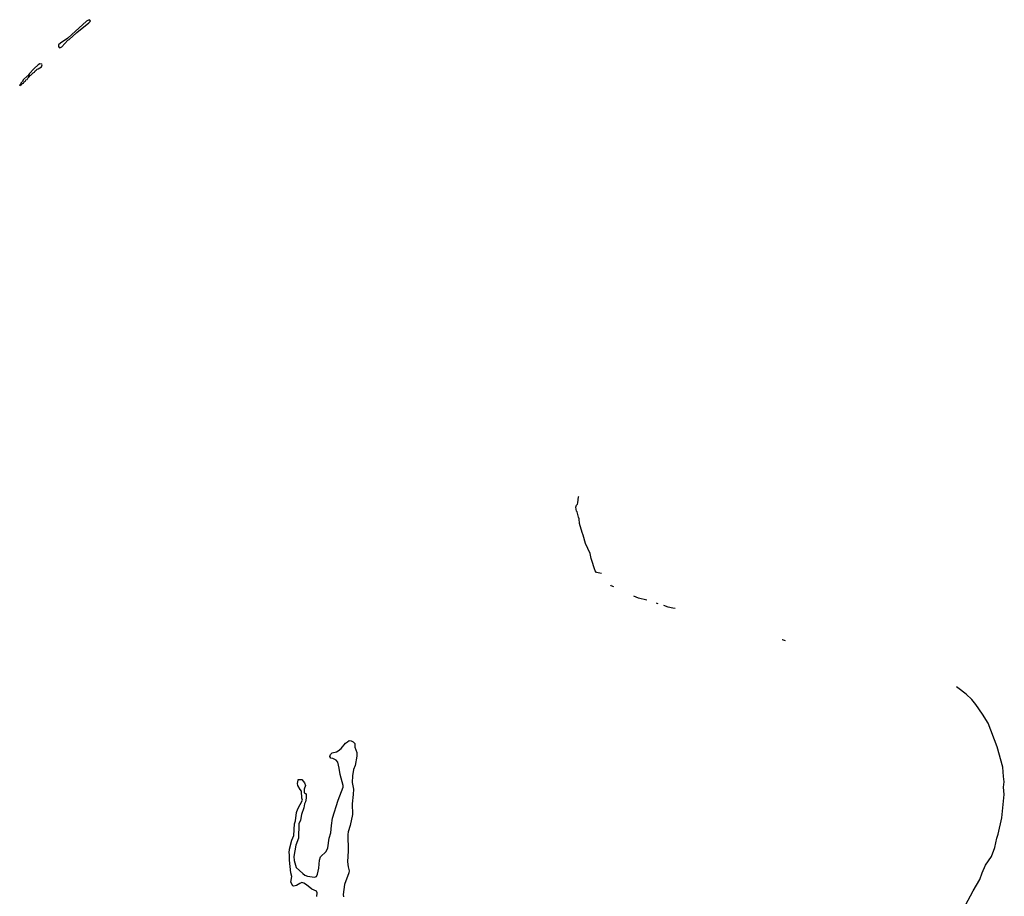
# Model space of a CAD drawing. Header units: inches. Extents: x 2293880 to 2522759, y 823965 to 1006879.
# Tile 301 of 325: x 2505767 to 2516593, y 870672 to 880306. Entities that reach past the tile are written whole.
import ezdxf

# ---------------------------------------------------------------- set-up
doc = ezdxf.new("R2010")
doc.units = ezdxf.units.IN
doc.header["$MEASUREMENT"] = 0
for name, color, linetype in [('C5807', 7, 'Continuous'), ('C5808', 7, 'Continuous'), ('C5817', 7, 'Continuous')]:
    doc.layers.add(name, color=color, linetype=linetype)

msp = doc.modelspace()

# ---------------------------------------------------------------- linework, layer by layer
at = {"layer": 'C5807', "color": 5}
for points, elevation in [([(2506205, 880000), (2506210, 879997), (2506215, 880000)], 40), ([(2509034, 870670), (2509038, 870710), (2509029, 870730), (2508979, 870750), (2508919, 870799), (2508890, 870815), (2508870, 870822), (2508846, 870814), (2508812, 870790), (2508782, 870782), (2508770, 870786), (2508750, 870826), (2508759, 870890), (2508749, 870930), (2508734, 871070), (2508734, 871130), (2508729, 871149), (2508734, 871190), (2508759, 871290), (2508780, 871340), (2508789, 871470), (2508798, 871502), (2508810, 871594), (2508826, 871634), (2508878, 871730), (2508869, 871751), (2508867, 871827), (2508850, 871846), (2508824, 871890), (2508822, 871910), (2508828, 871950), (2508830, 871954), (2508870, 871954), (2508900, 871920), (2508911, 871890), (2508894, 871850), (2508894, 871810), (2508910, 871802), (2508916, 871790), (2508916, 871750), (2508911, 871710), (2508898, 871690), (2508890, 871646), (2508865, 871570), (2508855, 871510), (2508838, 871470), (2508831, 871310), (2508805, 871235), (2508781, 871110), (2508786, 871066), (2508807, 870987), (2508881, 870921), (2508904, 870904), (2508930, 870893), (2509010, 870882), (2509029, 870891), (2509043, 870917), (2509058, 870982), (2509064, 871070), (2509074, 871106), (2509137, 871163), (2509156, 871204), (2509170, 871310), (2509188, 871370), (2509194, 871450), (2509208, 871530), (2509270, 871730), (2509322, 871870), (2509323, 871890), (2509290, 872009), (2509281, 872081), (2509265, 872145), (2509247, 872167), (2509210, 872185), (2509188, 872190), (2509179, 872210), (2509185, 872230), (2509204, 872250), (2509250, 872260), (2509270, 872270), (2509302, 872298), (2509350, 872355), (2509370, 872371), (2509390, 872385), (2509410, 872382), (2509434, 872370), (2509452, 872350), (2509452, 872310), (2509473, 872253), (2509473, 872213), (2509454, 872110), (2509436, 872064), (2509425, 871995), (2509424, 871924), (2509436, 871850), (2509434, 871790), (2509423, 871690), (2509425, 871570), (2509402, 871450), (2509379, 871381), (2509375, 871350), (2509378, 871170), (2509372, 871052), (2509377, 870997), (2509388, 870950), (2509386, 870930), (2509338, 870802), (2509323, 870690), (2509326, 870666)], 20)]:
    msp.add_lwpolyline(points, dxfattribs=dict(at, elevation=elevation))
at = {"layer": 'C5807', "color": 5, "elevation": 40}
msp.add_lwpolyline([(2505990, 879820), (2505970, 879810), (2505926, 879770), (2505873, 879710), (2505874, 879706), (2505870, 879707), (2505853, 879687), (2505850, 879687), (2505810, 879649), (2505796, 879624), (2505780, 879610), (2505779, 879601), (2505767, 879590), (2505770, 879578), (2505772, 879588), (2505788, 879590), (2505786, 879594), (2505790, 879591), (2505795, 879605), (2505810, 879609), (2505816, 879624), (2505830, 879629), (2505836, 879644), (2505849, 879650), (2505855, 879665), (2505865, 879670), (2505884, 879696), (2505890, 879696), (2505916, 879724), (2505930, 879730), (2505936, 879744), (2505948, 879750), (2505958, 879762), (2505970, 879766), (2506007, 879790), (2506014, 879810), (2506010, 879816)], close=True, dxfattribs=at)
at = {"layer": 'C5808', "color": 5, "elevation": 40}
msp.add_lwpolyline([(2506215, 880000), (2506230, 880008), (2506298, 880082), (2506310, 880087), (2506396, 880164), (2506527, 880270), (2506545, 880290), (2506540, 880300), (2506530, 880306), (2506501, 880290), (2506295, 880105), (2506214, 880050), (2506193, 880030), (2506195, 880010), (2506202, 880002), (2506205, 880000)], dxfattribs=at)
at = {"layer": 'C5817', "color": 5, "elevation": 20}
for points in [[(2512165, 874218), (2512110, 874229), (2512095, 874250), (2512050, 874383), (2512038, 874438), (2511988, 874550), (2511962, 874642), (2511950, 874670), (2511924, 874770), (2511919, 874819), (2511910, 874839), (2511897, 874897), (2511890, 874904), (2511883, 874950), (2511890, 874971), (2511900, 874980), (2511905, 874995), (2511910, 875062), (2511915, 875067)], [(2512299, 874073), (2512270, 874085), (2512267, 874091)], [(2512661, 873927), (2512570, 873948), (2512520, 873971)], [(2512789, 873887), (2512775, 873890), (2512768, 873893)], [(2512976, 873834), (2512950, 873838), (2512896, 873850), (2512851, 873867)], [(2514187, 873479), (2514156, 873490), (2514152, 873492)], [(2515875, 870000), (2516110, 870473), (2516250, 870733), (2516323, 870857), (2516349, 870930), (2516387, 871013), (2516452, 871108), (2516489, 871210), (2516512, 871310), (2516527, 871353), (2516567, 871533), (2516593, 871790), (2516586, 871870), (2516593, 871930), (2516583, 871990), (2516577, 872090), (2516516, 872315), (2516415, 872575), (2516355, 872675), (2516280, 872780), (2516235, 872835), (2516175, 872895), (2516084, 872964), (2516066, 872975)]]:
    msp.add_lwpolyline(points, dxfattribs=at)

doc.saveas('drawing.dxf')
